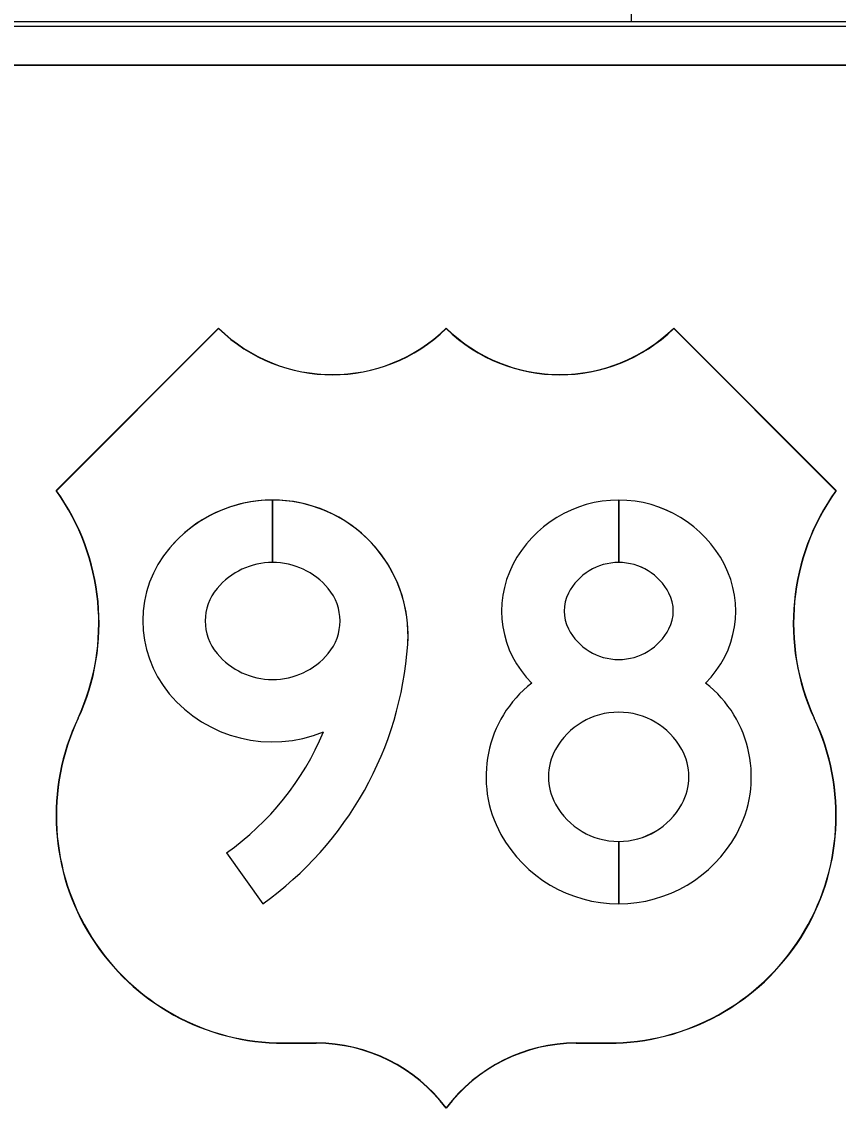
# Model space of a CAD drawing. Extents: x 1806251 to 1809821, y 414895 to 422886.
# Drawn here: x 1809677.199 to 1809677.576, y 414982.51 to 414983.011 of the extents above; entities that cross this region are included whole.
import ezdxf

# ---------------------------------------------------------------- set-up
doc = ezdxf.new("R2010")
doc.units = 0
for name, color, linetype in [('GSBWFILL', 7, 'Continuous'), ('GSCOLORFILL', 7, 'Continuous'), ('GSDIMS', 7, 'Continuous'), ('GSOUTLINE', 7, 'Continuous')]:
    doc.layers.add(name, color=color, linetype=linetype)

msp = doc.modelspace()

# ---------------------------------------------------------------- linework, layer by layer
at = {"layer": 'GSBWFILL'}
for p, q in [((1809678.615, 414983.011), (1809676.574, 414983.011)), ((1809676.574, 414982.991), (1809678.615, 414982.991)), ((1809677.3148210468, 414982.7615085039), (1809677.3148210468, 414982.7903084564)), ((1809677.3148300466, 414982.7903084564), (1809677.3148300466, 414982.7615085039)), ((1809677.4745133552, 414982.7615085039), (1809677.4745133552, 414982.7903084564)), ((1809677.474522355, 414982.7903084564), (1809677.474522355, 414982.7615085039)), ((1809677.3148210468, 414982.7615085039), (1809677.3148210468, 414982.7615085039)), ((1809677.4745133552, 414982.6040087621), (1809677.4745133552, 414982.6328087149)), ((1809677.474522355, 414982.6328087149), (1809677.474522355, 414982.6040087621)), ((1809677.2935515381, 414982.6274690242), (1809677.310255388, 414982.6040087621))]:
    msp.add_line(p, q, dxfattribs=at)
for points in [[(1809677.2899138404, 414982.86965832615), (1809677.2149139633, 414982.7946584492)], [(1809677.5749133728, 414982.7946584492), (1809677.4999134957, 414982.86965832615)], [(1809677.3199137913, 414982.53965886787), (1809677.3349137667, 414982.53965886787)], [(1809677.4549135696, 414982.53965886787), (1809677.469913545, 414982.53965886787)]]:
    msp.add_lwpolyline(points, dxfattribs=at)
for centre, radius, start, end in [((1809677.3424137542, 414982.92321895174), 0.0749998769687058, 225.5729959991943, 314.4270040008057), ((1809677.447413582, 414982.92321895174), 0.07499987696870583, 225.57299599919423, 269.99999999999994), ((1809677.447413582, 414982.92321895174), 0.07499987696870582, 270.0045114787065, 314.4270040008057), ((1809677.1296082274, 414982.73343839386), 0.10499982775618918, 335.3577660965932, 35.66528739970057), ((1809677.6602191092, 414982.73343839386), 0.10499982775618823, 144.33471260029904, 204.64223390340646), ((1809677.3199137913, 414982.64465869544), 0.10499982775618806, 154.6230664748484, 270), ((1809677.469913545, 414982.64465869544), 0.10499982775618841, 270.0000000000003, 25.37693352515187), ((1809677.3349137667, 414982.46465899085), 0.07499987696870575, 36.86989764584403, 90.00000000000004), ((1809677.4549135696, 414982.46465899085), 0.07499987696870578, 89.99999999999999, 143.13010235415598)]:
    msp.add_arc(centre, radius, start, end, dxfattribs=at)
for centre, major_axis, ratio, start_param, end_param in [((1809677.3148976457, 414982.7278927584), (3.82185923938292e-18, 0.062415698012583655), 0.9999926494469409, 0.001231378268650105, 0.8663596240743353), ((1809677.3148976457, 414982.7278927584), (3.821859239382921e-18, 0.06241569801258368), 0.9999926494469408, 4.644680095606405, 6.284272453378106), ((1809677.4745133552, 414982.73540854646), (3.3616499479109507e-18, 0.05489990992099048), 0.9999955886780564, 0, 1.094914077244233), ((1809677.4745133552, 414982.73540854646), (3.3616499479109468e-18, 0.05489990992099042), 0.999995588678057, 5.188271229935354, 6.283021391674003), ((1809677.3071135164, 414982.7345085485), (3.196322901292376e-18, 0.05219991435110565), 0.999992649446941, 0.8663596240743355, 2.268542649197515), ((1809677.3148297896, 414982.72803884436), (2.049425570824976e-18, 0.03346965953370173), 0.9999926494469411, 0.00026887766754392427, 0.8730500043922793), ((1809677.3148297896, 414982.72803884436), (2.0494255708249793e-18, 0.03346965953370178), 0.9999926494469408, 5.410135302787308, 6.283185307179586), ((1809677.4745133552, 414982.73540854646), (1.5981614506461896e-18, 0.02609995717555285), 0.9999955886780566, 0, 1.094914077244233), ((1809677.4745133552, 414982.73540854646), (1.5981614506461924e-18, 0.0260999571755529), 0.9999955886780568, 5.188271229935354, 6.282840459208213), ((1809677.4673133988, 414982.7391193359), (2.865668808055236e-18, 0.046799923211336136), 0.9999955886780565, 1.094914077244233, 2.3611618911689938), ((1809677.4817133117, 414982.7391193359), (2.8656688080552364e-18, 0.04679992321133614), 0.9999955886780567, 3.922023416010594, 5.188271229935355), ((1809677.3071135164, 414982.7345085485), (1.4328344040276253e-18, 0.02339996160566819), 0.9999926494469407, 0.8730500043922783, 2.268542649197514), ((1809677.322546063, 414982.7345085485), (1.4328344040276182e-18, 0.02339996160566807), 0.9999926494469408, 4.014642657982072, 5.410135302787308), ((1809677.4673133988, 414982.7391193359), (1.102180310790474e-18, 0.01799997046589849), 0.9999955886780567, 1.0949140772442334, 2.0466785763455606), ((1809677.4817133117, 414982.7391193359), (1.1021803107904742e-18, 0.017999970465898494), 0.9999955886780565, 4.2365067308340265, 5.188271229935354), ((1809677.4745133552, 414982.7428301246), (1.5981614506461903e-18, 0.026099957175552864), 0.9999955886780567, 2.0466785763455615, 4.236506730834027), ((1809677.2173383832, 414982.7345085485), (9.809404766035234e-18, 0.16019973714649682), 0.9999926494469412, 3.7603381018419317, 4.644680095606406), ((1809677.3148297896, 414982.74097825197), (2.049425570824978e-18, 0.03346965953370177), 0.9999926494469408, 2.268542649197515, 4.014642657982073), ((1809677.4682133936, 414982.66262298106), (3.361649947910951e-18, 0.05489990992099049), 0.9999955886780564, 0.6638722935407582, 2.0761568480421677), ((1809677.480813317, 414982.66262298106), (3.3616499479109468e-18, 0.05489990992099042), 0.999995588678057, 4.207028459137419, 5.619313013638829), ((1809677.3148297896, 414982.74097825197), (3.8129140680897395e-18, 0.0622696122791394), 0.9999926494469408, 2.2685426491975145, 3.5290766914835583), ((1809677.4745133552, 414982.65913730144), (2.039033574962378e-18, 0.03329994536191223), 0.9999955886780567, 5.21774950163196, 7.348621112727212), ((1809677.2173383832, 414982.7345085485), (8.04591626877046e-18, 0.13139978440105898), 0.9999926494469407, 3.760338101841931, 4.312273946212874), ((1809677.4682133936, 414982.66262298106), (1.5981614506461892e-18, 0.026099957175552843), 0.9999955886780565, 1.0654358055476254, 2.0761568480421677), ((1809677.480813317, 414982.66262298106), (1.5981614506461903e-18, 0.026099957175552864), 0.9999955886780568, 4.207028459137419, 5.21774950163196), ((1809677.4745133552, 414982.6661086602), (2.0390335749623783e-18, 0.033299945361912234), 0.9999955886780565, 2.0761568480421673, 3.141592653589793), ((1809677.4745133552, 414982.6661086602), (2.0390335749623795e-18, 0.033299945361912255), 0.9999955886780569, 3.141862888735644, 4.207028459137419), ((1809677.4745133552, 414982.6661086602), (3.8025220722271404e-18, 0.06209989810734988), 0.9999955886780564, 2.0761568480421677, 3.141592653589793), ((1809677.4745133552, 414982.6661086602), (3.802522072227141e-18, 0.06209989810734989), 0.9999955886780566, 3.141737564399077, 4.207028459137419)]:
    msp.add_ellipse(centre, major_axis=major_axis, ratio=ratio, start_param=start_param, end_param=end_param, dxfattribs=at)
at = {"layer": 'GSCOLORFILL'}
for p, q in [((1809678.615, 414983.011), (1809676.574, 414983.011)), ((1809678.615, 414983.011), (1809676.574, 414983.011)), ((1809678.615, 414983.011), (1809676.574, 414983.011)), ((1809676.574, 414983.009), (1809678.615, 414983.009)), ((1809676.574, 414982.991), (1809678.615, 414982.991)), ((1809677.3148210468, 414982.7615085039), (1809677.3148210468, 414982.7903084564)), ((1809677.3148300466, 414982.7903084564), (1809677.3148300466, 414982.7615085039)), ((1809677.4745133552, 414982.7615085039), (1809677.4745133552, 414982.7903084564)), ((1809677.474522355, 414982.7903084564), (1809677.474522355, 414982.7615085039)), ((1809677.3148210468, 414982.7615085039), (1809677.3148210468, 414982.7615085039)), ((1809677.4745133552, 414982.6040087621), (1809677.4745133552, 414982.6328087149)), ((1809677.474522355, 414982.6328087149), (1809677.474522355, 414982.6040087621)), ((1809677.2935515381, 414982.6274690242), (1809677.310255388, 414982.6040087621))]:
    msp.add_line(p, q, dxfattribs=at)
for points in [[(1809677.2899138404, 414982.86965832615), (1809677.2149139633, 414982.7946584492)], [(1809677.2149139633, 414982.7946584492), (1809677.2899138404, 414982.86965832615)], [(1809677.2899147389, 414982.86949164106), (1809677.215068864, 414982.7946457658)], [(1809677.5747584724, 414982.7946457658), (1809677.4999125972, 414982.86949164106)], [(1809677.5749133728, 414982.7946584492), (1809677.4999134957, 414982.86965832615)], [(1809677.4999134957, 414982.86965832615), (1809677.5749133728, 414982.7946584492)], [(1809677.3199137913, 414982.5397773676), (1809677.3349137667, 414982.5397773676)], [(1809677.3199137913, 414982.53965886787), (1809677.3349137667, 414982.53965886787)], [(1809677.3349137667, 414982.53965886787), (1809677.3199137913, 414982.53965886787)], [(1809677.4549135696, 414982.5397773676), (1809677.469913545, 414982.5397773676)], [(1809677.4549135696, 414982.53965886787), (1809677.469913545, 414982.53965886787)], [(1809677.469913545, 414982.53965886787), (1809677.4549135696, 414982.53965886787)], [(1809677.3949136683, 414982.5098561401), (1809677.3949136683, 414982.50965891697)], [(1809677.3949196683, 414982.5096669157), (1809677.3949196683, 414982.5098641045)]]:
    msp.add_lwpolyline(points, dxfattribs=at)
for centre, radius, start, end in [((1809677.3424137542, 414982.92321895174), 0.0749998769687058, 225.5729959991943, 314.4270040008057), ((1809677.3424137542, 414982.92321895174), 0.07499987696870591, 225.57299599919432, 314.4270040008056), ((1809677.3424137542, 414982.92321895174), 0.07511837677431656, 225.6624818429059, 314.3384764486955), ((1809677.447413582, 414982.92321895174), 0.0749998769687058, 225.5729959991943, 314.4270040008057), ((1809677.447413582, 414982.92321895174), 0.07499987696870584, 225.57299599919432, 314.4270040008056), ((1809677.447413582, 414982.92321895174), 0.07511837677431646, 225.66152355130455, 314.33751815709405), ((1809677.1296082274, 414982.73343839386), 0.10499982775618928, 335.35776609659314, 35.66528739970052), ((1809677.1296082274, 414982.73343839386), 0.1049998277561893, 335.3577660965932, 35.6652873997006), ((1809677.1296082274, 414982.73343839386), 0.10511832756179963, 335.35735174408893, 35.61044391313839), ((1809677.6602191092, 414982.73343839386), 0.10511832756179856, 144.38955608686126, 204.64264825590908), ((1809677.6602191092, 414982.73343839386), 0.10499982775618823, 144.33471260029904, 204.64223390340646), ((1809677.6602191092, 414982.73343839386), 0.10499982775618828, 144.33471260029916, 204.64223390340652), ((1809677.3199137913, 414982.64465869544), 0.104999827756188, 154.62306647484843, 270), ((1809677.3199137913, 414982.64465869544), 0.10499982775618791, 154.62306647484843, 270.00000000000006), ((1809677.3199137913, 414982.64465869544), 0.1048813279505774, 154.62265165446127, 270), ((1809677.469913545, 414982.64465869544), 0.10499982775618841, 270.0000000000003, 25.37693352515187), ((1809677.469913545, 414982.64465869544), 0.10499982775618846, 270.0000000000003, 25.376933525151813), ((1809677.469913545, 414982.64465869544), 0.10488132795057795, 270.0000000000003, 25.37734834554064), ((1809677.3349137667, 414982.46465899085), 0.07511837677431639, 36.99024191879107, 89.99999999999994), ((1809677.3349137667, 414982.46465899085), 0.07499987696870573, 36.86989764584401, 90.00000000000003), ((1809677.3349137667, 414982.46465899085), 0.07499987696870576, 36.86989764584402, 90.00000000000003), ((1809677.4549135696, 414982.46465899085), 0.07499987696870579, 89.99999999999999, 143.13010235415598), ((1809677.4549135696, 414982.46465899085), 0.07511837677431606, 89.99999999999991, 143.00215264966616), ((1809677.4549135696, 414982.46465899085), 0.07499987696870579, 89.99999999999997, 143.12246359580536)]:
    msp.add_arc(centre, radius, start, end, dxfattribs=at)
for centre, major_axis, ratio, start_param, end_param in [((1809677.3148976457, 414982.7278927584), (3.82185923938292e-18, 0.062415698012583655), 0.9999926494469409, 0.001231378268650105, 0.8663596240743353), ((1809677.3148976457, 414982.7278927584), (3.821859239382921e-18, 0.06241569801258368), 0.9999926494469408, 4.644680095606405, 6.284272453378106), ((1809677.4745133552, 414982.73540854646), (3.3616499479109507e-18, 0.05489990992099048), 0.9999955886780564, 0, 1.094914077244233), ((1809677.4745133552, 414982.73540854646), (3.3616499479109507e-18, 0.05489990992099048), 0.9999955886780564, 5.188271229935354, 6.283021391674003), ((1809677.3071135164, 414982.7345085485), (3.196322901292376e-18, 0.05219991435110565), 0.999992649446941, 0.8663596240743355, 2.268542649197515), ((1809677.3148297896, 414982.72803884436), (2.049425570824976e-18, 0.03346965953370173), 0.9999926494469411, 0.00026887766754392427, 0.8730500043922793), ((1809677.3148297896, 414982.72803884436), (2.0494255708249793e-18, 0.03346965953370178), 0.9999926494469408, 5.410135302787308, 6.283185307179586), ((1809677.4745133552, 414982.73540854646), (1.5981614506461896e-18, 0.02609995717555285), 0.9999955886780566, 0, 1.094914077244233), ((1809677.4745133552, 414982.73540854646), (1.5981614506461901e-18, 0.02609995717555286), 0.9999955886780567, 5.188271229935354, 6.282840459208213), ((1809677.4673133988, 414982.7391193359), (2.865668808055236e-18, 0.046799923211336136), 0.9999955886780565, 1.094914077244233, 2.3611618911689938), ((1809677.4817133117, 414982.7391193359), (2.865668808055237e-18, 0.04679992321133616), 0.9999955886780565, 3.922023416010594, 5.188271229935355), ((1809677.3071135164, 414982.7345085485), (1.4328344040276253e-18, 0.02339996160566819), 0.9999926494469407, 0.8730500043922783, 2.268542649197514), ((1809677.322546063, 414982.7345085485), (1.4328344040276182e-18, 0.02339996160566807), 0.9999926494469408, 4.014642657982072, 5.410135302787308), ((1809677.4673133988, 414982.7391193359), (1.102180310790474e-18, 0.01799997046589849), 0.9999955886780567, 1.0949140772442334, 2.0466785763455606), ((1809677.4817133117, 414982.7391193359), (1.1021803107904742e-18, 0.017999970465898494), 0.9999955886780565, 4.2365067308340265, 5.188271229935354), ((1809677.4745133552, 414982.7428301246), (1.5981614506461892e-18, 0.026099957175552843), 0.9999955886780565, 2.0466785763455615, 4.236506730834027), ((1809677.2173383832, 414982.7345085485), (9.809404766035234e-18, 0.16019973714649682), 0.9999926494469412, 3.7603381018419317, 4.644680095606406), ((1809677.3148297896, 414982.74097825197), (2.049425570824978e-18, 0.03346965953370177), 0.9999926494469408, 2.268542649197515, 4.014642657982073), ((1809677.4682133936, 414982.66262298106), (3.361649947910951e-18, 0.05489990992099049), 0.9999955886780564, 0.6638722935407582, 2.0761568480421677), ((1809677.480813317, 414982.66262298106), (3.3616499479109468e-18, 0.05489990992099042), 0.999995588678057, 4.207028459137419, 5.619313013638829), ((1809677.3148297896, 414982.74097825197), (3.8129140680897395e-18, 0.0622696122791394), 0.9999926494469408, 2.2685426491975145, 3.5290766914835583), ((1809677.4745133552, 414982.65913730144), (2.039033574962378e-18, 0.03329994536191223), 0.9999955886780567, 5.21774950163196, 7.348621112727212), ((1809677.2173383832, 414982.7345085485), (8.04591626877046e-18, 0.13139978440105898), 0.9999926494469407, 3.760338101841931, 4.312273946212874), ((1809677.4682133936, 414982.66262298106), (1.5981614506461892e-18, 0.026099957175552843), 0.9999955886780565, 1.0654358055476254, 2.0761568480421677), ((1809677.480813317, 414982.66262298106), (1.5981614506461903e-18, 0.026099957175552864), 0.9999955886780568, 4.207028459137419, 5.21774950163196), ((1809677.4745133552, 414982.6661086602), (2.0390335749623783e-18, 0.033299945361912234), 0.9999955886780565, 2.0761568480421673, 3.141592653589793), ((1809677.4745133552, 414982.6661086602), (2.0390335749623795e-18, 0.033299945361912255), 0.9999955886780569, 3.141862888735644, 4.207028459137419), ((1809677.4745133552, 414982.6661086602), (3.8025220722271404e-18, 0.06209989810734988), 0.9999955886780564, 2.0761568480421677, 3.141592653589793), ((1809677.4745133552, 414982.6661086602), (3.802522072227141e-18, 0.06209989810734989), 0.9999955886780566, 3.141737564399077, 4.207028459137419)]:
    msp.add_ellipse(centre, major_axis=major_axis, ratio=ratio, start_param=start_param, end_param=end_param, dxfattribs=at)
at = {"layer": 'GSDIMS'}
for p, q in [((1809677.4805, 414983.011), (1809677.4805, 414983.11157282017)), ((1809677.53675, 414983.011), (1809677.443, 414983.011))]:
    msp.add_line(p, q, dxfattribs=at)
at = {"layer": 'GSOUTLINE'}
for p, q in [((1809678.615, 414983.011), (1809676.574, 414983.011)), ((1809678.615, 414982.991), (1809676.574, 414982.991)), ((1809677.2935515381, 414982.6274690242), (1809677.310255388, 414982.6040087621))]:
    msp.add_line(p, q, dxfattribs=at)
for points in [[(1809677.2899138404, 414982.86965832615), (1809677.2149139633, 414982.7946584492)], [(1809677.5749133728, 414982.7946584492), (1809677.4999134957, 414982.86965832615)], [(1809677.3199137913, 414982.53965886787), (1809677.3349137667, 414982.53965886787)], [(1809677.4549135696, 414982.53965886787), (1809677.469913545, 414982.53965886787)]]:
    msp.add_lwpolyline(points, dxfattribs=at)
for centre, radius, start, end in [((1809677.3424137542, 414982.92321895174), 0.07499987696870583, 225.57299599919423, 314.42700400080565), ((1809677.447413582, 414982.92321895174), 0.0749998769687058, 225.5729959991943, 314.4270040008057), ((1809677.1296082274, 414982.73343839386), 0.10499982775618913, 335.3577660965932, 35.66528739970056), ((1809677.6602191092, 414982.73343839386), 0.10499982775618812, 144.33471260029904, 204.64223390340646), ((1809677.3199137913, 414982.64465869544), 0.10499982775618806, 154.6230664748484, 270), ((1809677.469913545, 414982.64465869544), 0.10499982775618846, 270.00000000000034, 25.376933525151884), ((1809677.3349137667, 414982.46465899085), 0.07499987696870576, 36.86989764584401, 90.00000000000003), ((1809677.4549135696, 414982.46465899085), 0.07499987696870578, 89.99999999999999, 143.13010235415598)]:
    msp.add_arc(centre, radius, start, end, dxfattribs=at)
for centre, major_axis, ratio, start_param, end_param in [((1809677.3148976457, 414982.7278927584), (3.8218592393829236e-18, 0.06241569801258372), 0.9999926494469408, 4.644680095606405, 7.149544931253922), ((1809677.4745133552, 414982.73540854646), (3.3616499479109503e-18, 0.054899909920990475), 0.9999955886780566, 5.188271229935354, 7.37809938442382), ((1809677.3071135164, 414982.7345085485), (3.196322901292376e-18, 0.05219991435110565), 0.999992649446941, 0.8663596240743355, 2.268542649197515), ((1809677.3148297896, 414982.72803884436), (2.0494255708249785e-18, 0.033469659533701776), 0.9999926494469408, 5.410135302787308, 7.156235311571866), ((1809677.4745133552, 414982.73540854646), (1.5981614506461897e-18, 0.026099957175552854), 0.9999955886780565, 5.188271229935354, 7.37809938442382), ((1809677.4673133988, 414982.7391193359), (2.865668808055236e-18, 0.046799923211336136), 0.9999955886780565, 1.094914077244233, 2.3611618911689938), ((1809677.4817133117, 414982.7391193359), (2.865668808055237e-18, 0.04679992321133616), 0.9999955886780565, 3.922023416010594, 5.188271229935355), ((1809677.3071135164, 414982.7345085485), (1.432834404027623e-18, 0.02339996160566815), 0.9999926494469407, 0.8730500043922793, 2.268542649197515), ((1809677.322546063, 414982.7345085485), (1.4328344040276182e-18, 0.02339996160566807), 0.9999926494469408, 4.014642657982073, 5.410135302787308), ((1809677.4673133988, 414982.7391193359), (1.102180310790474e-18, 0.01799997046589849), 0.9999955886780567, 1.094914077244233, 2.04667857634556), ((1809677.4817133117, 414982.7391193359), (1.102180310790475e-18, 0.017999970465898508), 0.9999955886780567, 4.236506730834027, 5.188271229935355), ((1809677.4745133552, 414982.7428301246), (1.5981614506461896e-18, 0.02609995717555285), 0.9999955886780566, 2.0466785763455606, 4.236506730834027), ((1809677.2173383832, 414982.7345085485), (9.809404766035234e-18, 0.16019973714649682), 0.9999926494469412, 3.7603381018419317, 4.644680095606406), ((1809677.3148297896, 414982.74097825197), (2.0494255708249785e-18, 0.033469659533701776), 0.9999926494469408, 2.2685426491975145, 4.014642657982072), ((1809677.4682133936, 414982.66262298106), (3.361649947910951e-18, 0.05489990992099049), 0.9999955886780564, 0.6638722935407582, 2.0761568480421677), ((1809677.480813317, 414982.66262298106), (3.3616499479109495e-18, 0.05489990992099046), 0.9999955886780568, 4.207028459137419, 5.619313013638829), ((1809677.3148297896, 414982.74097825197), (3.8129140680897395e-18, 0.0622696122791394), 0.9999926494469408, 2.2685426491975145, 3.5290766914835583), ((1809677.4745133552, 414982.65913730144), (2.0390335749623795e-18, 0.033299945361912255), 0.9999955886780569, 5.21774950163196, 7.348621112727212), ((1809677.2173383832, 414982.7345085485), (8.04591626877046e-18, 0.13139978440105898), 0.9999926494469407, 3.760338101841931, 4.312273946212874), ((1809677.4682133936, 414982.66262298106), (1.5981614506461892e-18, 0.026099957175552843), 0.9999955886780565, 1.0654358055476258, 2.076156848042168), ((1809677.480813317, 414982.66262298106), (1.5981614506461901e-18, 0.02609995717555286), 0.9999955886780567, 4.207028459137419, 5.217749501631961), ((1809677.4745133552, 414982.6661086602), (2.0390335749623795e-18, 0.033299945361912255), 0.9999955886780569, 2.0761568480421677, 4.207028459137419), ((1809677.4745133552, 414982.6661086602), (3.8025220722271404e-18, 0.06209989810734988), 0.9999955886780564, 2.0761568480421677, 4.207028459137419)]:
    msp.add_ellipse(centre, major_axis=major_axis, ratio=ratio, start_param=start_param, end_param=end_param, dxfattribs=at)

doc.saveas('drawing.dxf')
